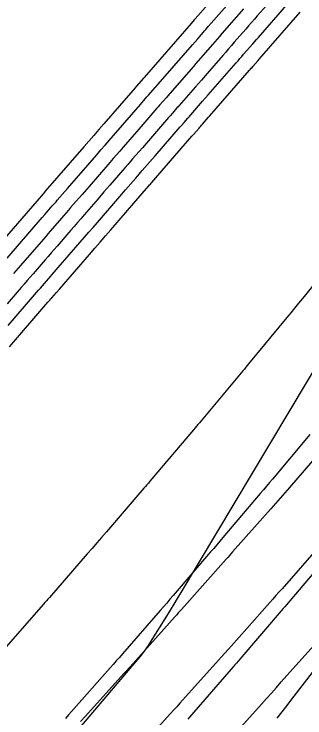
# Model space of a CAD drawing. Extents: x 1005228 to 1008882, y 1883389 to 1885754.
# Drawn here: x 1008209.77 to 1008228.73, y 1884601.98 to 1884647.8 of the extents above; entities that cross this region are included whole.
import ezdxf

# ---------------------------------------------------------------- set-up
doc = ezdxf.new("R2010")
doc.units = 0
for name, color, linetype in [('ATDIMS', 7, 'Continuous'), ('C-ANNO-NOTE', 7, 'Continuous'), ('TSOBSTACLE', 7, 'Continuous')]:
    doc.layers.add(name, color=color, linetype=linetype)

msp = doc.modelspace()

# ---------------------------------------------------------------- linework, layer by layer
at = {"layer": 'ATDIMS'}
for points in [[(1008209.391, 1884627.533), (1008211.11, 1884629.52), (1008211.239, 1884629.669), (1008211.367, 1884629.818), (1008211.496, 1884629.966), (1008211.625, 1884630.114), (1008212.14, 1884630.708), (1008212.268, 1884630.857), (1008212.397, 1884631.005), (1008212.526, 1884631.153), (1008212.654, 1884631.302), (1008214.081, 1884632.948), (1008214.362, 1884633.272), (1008214.643, 1884633.595), (1008214.924, 1884633.919), (1008215.205, 1884634.242), (1008216.659, 1884635.916), (1008217.038, 1884636.352), (1008217.714, 1884637.13), (1008217.818, 1884637.25), (1008217.922, 1884637.37), (1008218.026, 1884637.49), (1008218.13, 1884637.609), (1008218.964, 1884638.566), (1008220.612, 1884640.46), (1008220.695, 1884640.555), (1008220.862, 1884640.746), (1008221.109, 1884641.03), (1008221.206, 1884641.141), (1008221.302, 1884641.251), (1008222.066, 1884642.126), (1008222.434, 1884642.549), (1008224.253, 1884644.633), (1008224.373, 1884644.77), (1008224.493, 1884644.908), (1008224.614, 1884645.046), (1008224.734, 1884645.184), (1008225.336, 1884645.872), (1008225.577, 1884646.147), (1008225.697, 1884646.285), (1008227.55, 1884648.404)], [(1008229.045, 1884620.434), (1008226.613, 1884617.531), (1008226.417, 1884617.298), (1008226.221, 1884617.064), (1008226.024, 1884616.831), (1008225.827, 1884616.599), (1008223.381, 1884613.717), (1008223.183, 1884613.485), (1008222.985, 1884613.253), (1008222.786, 1884613.021), (1008222.587, 1884612.789), (1008220.142, 1884609.947), (1008219.933, 1884609.704), (1008219.724, 1884609.462), (1008219.514, 1884609.221), (1008219.304, 1884608.98), (1008216.839, 1884606.152), (1008216.638, 1884605.923), (1008216.437, 1884605.694), (1008216.236, 1884605.465), (1008216.035, 1884605.237), (1008213.525, 1884602.397), (1008213.326, 1884602.172), (1008213.126, 1884601.947)], [(1008229.758, 1884613.246), (1008227.241, 1884610.393), (1008227.041, 1884610.167), (1008226.841, 1884609.941), (1008226.641, 1884609.716), (1008226.441, 1884609.49), (1008223.941, 1884606.682), (1008223.729, 1884606.444), (1008223.516, 1884606.206), (1008223.303, 1884605.968), (1008223.09, 1884605.731), (1008220.584, 1884602.94), (1008220.379, 1884602.713), (1008220.174, 1884602.485), (1008219.969, 1884602.258), (1008219.764, 1884602.031), (1008217.234, 1884599.24)]]:
    msp.add_lwpolyline(points, dxfattribs=at)
at = {"layer": 'C-ANNO-NOTE'}
for points in [[(1008233.472, 1884631.572), (1008220.65, 1884610.148), (1008220.417, 1884609.762), (1008220.184, 1884609.377), (1008219.948, 1884608.993), (1008219.711, 1884608.61), (1008218.759, 1884607.08), (1008218.514, 1884606.703), (1008218.255, 1884606.335), (1008217.984, 1884605.978), (1008217.698, 1884605.63), (1008210.995, 1884597.761)], [(1008226.918, 1884601.963), (1008227.482, 1884602.675), (1008228.041, 1884603.392), (1008236.021, 1884613.702)]]:
    msp.add_lwpolyline(points, dxfattribs=at)
at = {"layer": 'TSOBSTACLE'}
for points in [[(1008224.59, 1884650.929), (1008221.585, 1884647.493), (1008221.519, 1884647.418), (1008221.322, 1884647.193), (1008218.26, 1884643.683), (1008218.22, 1884643.638), (1008217.733, 1884643.079), (1008217.669, 1884643.006), (1008215.621, 1884640.653), (1008215.295, 1884640.279), (1008214.97, 1884639.905), (1008214.645, 1884639.531), (1008214.319, 1884639.156), (1008211.811, 1884636.269), (1008211.705, 1884636.148), (1008211.661, 1884636.096), (1008211.542, 1884635.959), (1008208.444, 1884632.386)], [(1008209.315, 1884631.906), (1008211.615, 1884634.558), (1008211.778, 1884634.746), (1008211.94, 1884634.934), (1008212.266, 1884635.309), (1008212.347, 1884635.403), (1008212.429, 1884635.497), (1008212.51, 1884635.59), (1008212.591, 1884635.684), (1008213.086, 1884636.253), (1008213.25, 1884636.442), (1008215.168, 1884638.65), (1008215.438, 1884638.961), (1008215.708, 1884639.271), (1008215.978, 1884639.582), (1008216.248, 1884639.892), (1008218.012, 1884641.918), (1008218.33, 1884642.284), (1008218.439, 1884642.409), (1008218.548, 1884642.534), (1008218.977, 1884643.025), (1008219.02, 1884643.075), (1008221.395, 1884645.796), (1008221.748, 1884646.201), (1008222.102, 1884646.607), (1008222.191, 1884646.708), (1008222.279, 1884646.809), (1008222.367, 1884646.911), (1008222.456, 1884647.012), (1008224.661, 1884649.533)], [(1008226.678, 1884648.885), (1008225.626, 1884647.681), (1008225.439, 1884647.467), (1008225.252, 1884647.253), (1008225.065, 1884647.039), (1008224.878, 1884646.825), (1008224.129, 1884645.97), (1008223.942, 1884645.756), (1008223.755, 1884645.542), (1008223.568, 1884645.328), (1008223.381, 1884645.114), (1008222.362, 1884643.945), (1008221.983, 1884643.511), (1008221.604, 1884643.077), (1008220.541, 1884641.859), (1008220.467, 1884641.775), (1008220.394, 1884641.69), (1008220.108, 1884641.362), (1008219.948, 1884641.178), (1008219.852, 1884641.068), (1008218.141, 1884639.103), (1008217.503, 1884638.37), (1008217.344, 1884638.187), (1008217.184, 1884638.004), (1008217.025, 1884637.82), (1008216.865, 1884637.637), (1008216.023, 1884636.668), (1008215.636, 1884636.222), (1008215.249, 1884635.777), (1008214.334, 1884634.723), (1008214.119, 1884634.476), (1008213.905, 1884634.229), (1008213.69, 1884633.982), (1008213.476, 1884633.735), (1008212.581, 1884632.702), (1008212.386, 1884632.477), (1008212.191, 1884632.252), (1008211.995, 1884632.027), (1008211.8, 1884631.802), (1008211.02, 1884630.902), (1008210.824, 1884630.676), (1008210.629, 1884630.451), (1008210.434, 1884630.226), (1008210.239, 1884630.001), (1008209.315, 1884628.932)], [(1008224.732, 1884648.136), (1008223.327, 1884646.531), (1008223.172, 1884646.353), (1008223.017, 1884646.176), (1008222.862, 1884645.998), (1008222.707, 1884645.821), (1008221.932, 1884644.933), (1008221.622, 1884644.577), (1008221.467, 1884644.4), (1008219.781, 1884642.467), (1008219.704, 1884642.379), (1008219.264, 1884641.874), (1008219.177, 1884641.775), (1008219.091, 1884641.676), (1008217.911, 1884640.321), (1008216.876, 1884639.131), (1008216.661, 1884638.884), (1008216.446, 1884638.637), (1008216.231, 1884638.39), (1008216.017, 1884638.143), (1008214.66, 1884636.581), (1008214.212, 1884636.066), (1008213.463, 1884635.204), (1008213.315, 1884635.033), (1008213.167, 1884634.863), (1008213.019, 1884634.692), (1008212.871, 1884634.522), (1008212.28, 1884633.84), (1008212.132, 1884633.67), (1008211.984, 1884633.499), (1008211.836, 1884633.329), (1008211.689, 1884633.158), (1008210.185, 1884631.425), (1008210.038, 1884631.255), (1008209.891, 1884631.085), (1008209.744, 1884630.915)], [(1008209.467, 1884626.134), (1008211.981, 1884629.04), (1008212.043, 1884629.112), (1008212.106, 1884629.184), (1008212.168, 1884629.256), (1008212.23, 1884629.327), (1008212.541, 1884629.686), (1008212.728, 1884629.902), (1008214.686, 1884632.161), (1008215.034, 1884632.561), (1008215.381, 1884632.962), (1008215.729, 1884633.362), (1008216.076, 1884633.762), (1008218.127, 1884636.123), (1008218.563, 1884636.624), (1008218.611, 1884636.68), (1008218.66, 1884636.736), (1008218.709, 1884636.792), (1008218.758, 1884636.848), (1008219.148, 1884637.297), (1008221.373, 1884639.852), (1008221.487, 1884639.984), (1008221.831, 1884640.378), (1008221.887, 1884640.443), (1008221.944, 1884640.507), (1008222, 1884640.572), (1008222.056, 1884640.636), (1008222.45, 1884641.088), (1008222.507, 1884641.152), (1008225.124, 1884644.152), (1008225.178, 1884644.213), (1008225.231, 1884644.275), (1008225.285, 1884644.336), (1008225.339, 1884644.397), (1008225.661, 1884644.766), (1008225.768, 1884644.888), (1008228.422, 1884647.923)], [(1008230.666, 1884631.848), (1008228.574, 1884629.283), (1008228.319, 1884628.972), (1008228.064, 1884628.662), (1008227.809, 1884628.351), (1008227.553, 1884628.041), (1008225.066, 1884625.031), (1008224.973, 1884624.918), (1008224.88, 1884624.806), (1008224.786, 1884624.694), (1008224.692, 1884624.582), (1008221.86, 1884621.2), (1008221.764, 1884621.086), (1008221.669, 1884620.973), (1008221.573, 1884620.859), (1008221.477, 1884620.746), (1008218.626, 1884617.388), (1008218.53, 1884617.274), (1008218.433, 1884617.161), (1008218.336, 1884617.048), (1008218.239, 1884616.935), (1008215.793, 1884614.092), (1008215.482, 1884613.731), (1008215.171, 1884613.371), (1008214.859, 1884613.012), (1008214.547, 1884612.653), (1008212.081, 1884609.825), (1008211.983, 1884609.714), (1008211.886, 1884609.602), (1008211.788, 1884609.491), (1008211.69, 1884609.38), (1008208.767, 1884606.073)], [(1008230.192, 1884619.815), (1008227.724, 1884616.992), (1008227.419, 1884616.644), (1008227.114, 1884616.297), (1008226.809, 1884615.95), (1008226.504, 1884615.603), (1008224.018, 1884612.785), (1008223.912, 1884612.666), (1008223.807, 1884612.547), (1008223.701, 1884612.428), (1008223.595, 1884612.309), (1008220.686, 1884609.041), (1008220.584, 1884608.926), (1008220.482, 1884608.812), (1008220.379, 1884608.697), (1008220.276, 1884608.583), (1008217.339, 1884605.312), (1008217.239, 1884605.201), (1008217.14, 1884605.091), (1008217.04, 1884604.98), (1008216.94, 1884604.87), (1008214.421, 1884602.09), (1008214.101, 1884601.737)], [(1008230.561, 1884612.904), (1008227.75, 1884609.593), (1008227.644, 1884609.468), (1008227.537, 1884609.344), (1008227.431, 1884609.219), (1008227.324, 1884609.095), (1008224.49, 1884605.801), (1008224.383, 1884605.677), (1008224.276, 1884605.553), (1008224.169, 1884605.43), (1008224.062, 1884605.307), (1008221.207, 1884602.034), (1008221.099, 1884601.909)], [(1008223.397, 1884600.088), (1008225.904, 1884602.879), (1008226.227, 1884603.24), (1008226.551, 1884603.601), (1008226.874, 1884603.962), (1008227.196, 1884604.324), (1008229.698, 1884607.135)]]:
    msp.add_lwpolyline(points, dxfattribs=at)

doc.saveas('drawing.dxf')
